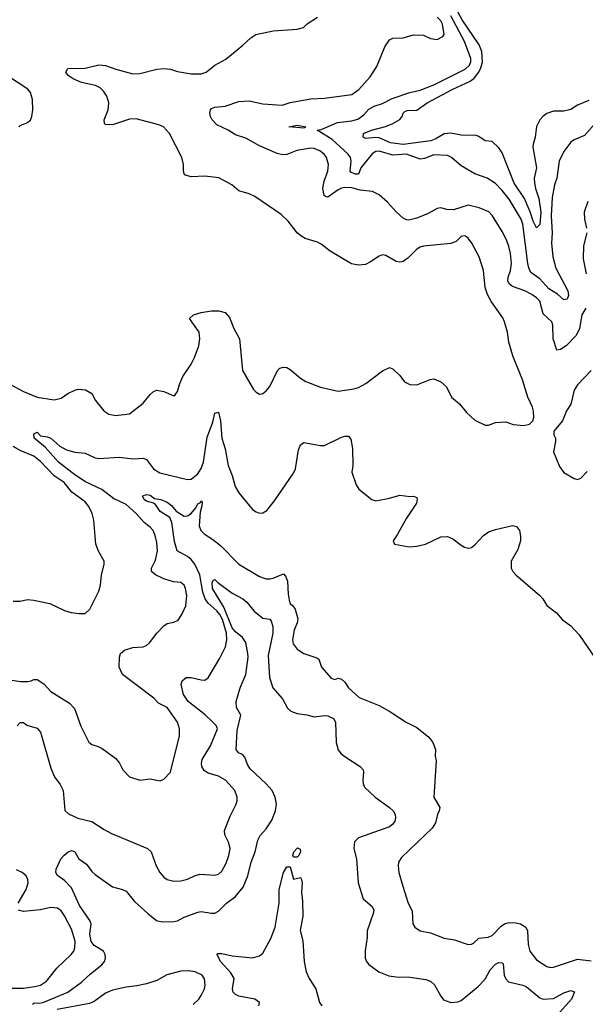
# Model space of a CAD drawing. Header units: inches. Extents: x 1173000 to 1307049, y 522583 to 678455.
# Tile 292 of 617: x 1256308 to 1259616, y 560359 to 566116. Entities that reach past the tile are written whole.
import ezdxf

# ---------------------------------------------------------------- set-up
doc = ezdxf.new("R2010")
doc.units = ezdxf.units.IN
doc.header["$MEASUREMENT"] = 0
doc.layers.add('B2556', color=7, linetype='Continuous')

msp = doc.modelspace()

# ---------------------------------------------------------------- linework, layer by layer
at = {"layer": 'B2556', "color": 5}
for points, elevation in [([(1259635.9, 565644.1), (1259570, 565615.6), (1259530, 565590.7), (1259490, 565580.9), (1259430, 565581), (1259390, 565566.8), (1259366.9, 565550), (1259350.2, 565530), (1259330, 565491.8), (1259321.6, 565430), (1259310, 565388), (1259308.7, 565370), (1259329.7, 565250), (1259317.2, 565190), (1259317.9, 565162.1), (1259323.6, 565130), (1259343.3, 565070), (1259355.7, 564990), (1259350, 564918), (1259330, 564899.2), (1259310, 564938), (1259293.6, 564993.6), (1259259.9, 565070), (1259199.6, 565159.6), (1259130, 565337.6), (1259110, 565367.6), (1259070, 565403.1), (1259030, 565408.3), (1258993.4, 565433.4), (1258978.2, 565438.2), (1258890, 565440.2), (1258830, 565453.2), (1258790, 565448.4), (1258740.8, 565419.2), (1258711.8, 565408.2), (1258550, 565385.8), (1258477.1, 565397.1), (1258410, 565424.9), (1258390, 565427.9), (1258330, 565421.5), (1258315.6, 565430), (1258318, 565450), (1258365.6, 565470), (1258447.3, 565492.7), (1258490, 565510.2), (1258530, 565532.2), (1258544.8, 565550), (1258550, 565570.3), (1258560.2, 565579.8), (1258574.3, 565585.7), (1258630, 565587.2), (1258690, 565631.1), (1258840.9, 565710), (1258943, 565757), (1258965.1, 565774.9), (1258993.2, 565810), (1259005.3, 565834.7), (1259013.5, 565870), (1259009.9, 565930), (1258995.5, 565970), (1258895.2, 566115.2), (1258833.1, 566233.1)], 820), ([(1256168.9, 564028.9), (1256330, 563942.9), (1256410, 563910.2), (1256510, 563894.6), (1256550, 563903.1), (1256589.8, 563930.2), (1256630, 563950.2), (1256650, 563955.8), (1256692.9, 563952.9), (1256730.2, 563930.2), (1256752.2, 563890), (1256799.5, 563830), (1256830, 563808.9), (1256870, 563801.7), (1256950, 563812.4), (1257030, 563874), (1257070, 563924.9), (1257090, 563943), (1257109.6, 563950.4), (1257150, 563943), (1257210, 563918), (1257217.2, 563922.8), (1257230, 563942), (1257243.7, 563990), (1257261.6, 564030), (1257310, 564103), (1257330, 564142), (1257354.8, 564210), (1257361.4, 564250), (1257358, 564290), (1257300.7, 564370), (1257325.2, 564390), (1257370, 564404), (1257430, 564414.2), (1257473.2, 564413.2), (1257510, 564403.7), (1257535.6, 564375.6), (1257560.3, 564310), (1257594.3, 564250), (1257610, 564066), (1257674.4, 563954.4), (1257690, 563938), (1257710, 563926), (1257730, 563931), (1257750, 563946), (1257770, 563971), (1257814.7, 564065.3), (1257830, 564078), (1257850, 564083.8), (1257870, 564082.4), (1257890, 564070.4), (1257950, 564020.3), (1257980.9, 564000.9), (1258067.3, 563967.3), (1258170, 563944.4), (1258262.2, 563957.8), (1258290, 563966), (1258333, 563990), (1258430, 564063.6), (1258470, 564083), (1258492.5, 564072.5), (1258530, 564036), (1258559.1, 563999.1), (1258590, 563982.8), (1258630, 563980.7), (1258707.7, 564012.3), (1258730, 564015.5), (1258770, 563999.5), (1258804.4, 563970), (1258833.4, 563910), (1258879.1, 563870), (1258919.9, 563819.9), (1258970, 563774.8), (1259030, 563744.7), (1259050, 563744.7), (1259090, 563761), (1259150, 563766), (1259194, 563750), (1259256.5, 563743.5), (1259290, 563751.3), (1259308.7, 563770), (1259315.3, 563790), (1259313.2, 563826.8), (1259306.6, 563850), (1259279.5, 563910), (1259248, 564010), (1259192.6, 564150), (1259168, 564230), (1259160.7, 564290), (1259142.4, 564350), (1259132.9, 564372.9), (1259066.8, 564466.8), (1259043.2, 564510), (1259030.6, 564550), (1259019.8, 564650), (1258994.2, 564730), (1258951.1, 564810), (1258930, 564838.9), (1258915.6, 564850), (1258910, 564853.3), (1258890, 564849.6), (1258860.3, 564819.7), (1258830, 564807.2), (1258670, 564792.3), (1258650, 564786.6), (1258630, 564773.9), (1258577.6, 564722.4), (1258550, 564702.7), (1258530, 564698.7), (1258510, 564702.9), (1258450, 564738.3), (1258430, 564740.7), (1258410, 564734.2), (1258360.2, 564699.8), (1258330, 564685.6), (1258290, 564681.2), (1258249.2, 564689.2), (1258123.5, 564763.5), (1258070, 564804.7), (1258050, 564815.1), (1257976.9, 564836.9), (1257952.6, 564852.6), (1257930, 564869.6), (1257878.2, 564938.2), (1257837.6, 564977.6), (1257683, 565083), (1257650, 565099), (1257590, 565116.4), (1257547.6, 565150), (1257472.2, 565192.2), (1257390, 565201.2), (1257310, 565198.2), (1257272.3, 565210), (1257266.3, 565230), (1257266, 565270), (1257255.6, 565310), (1257183.2, 565450), (1257149.7, 565490), (1257122.2, 565502.2), (1256990, 565536.8), (1256950, 565534.2), (1256850, 565501.4), (1256810, 565503.6), (1256803.6, 565510), (1256802.2, 565530), (1256824.7, 565590), (1256828.3, 565630), (1256817.1, 565670), (1256798.5, 565698.5), (1256778.3, 565718.3), (1256752.2, 565732.2), (1256670, 565749), (1256620.3, 565770), (1256591.9, 565790), (1256578, 565810), (1256590, 565831.4), (1256690, 565832.1), (1256770, 565852.7), (1256810, 565848.4), (1256870, 565826), (1256970, 565799.5), (1257010, 565801.1), (1257110, 565827.4), (1257150, 565831.5), (1257190, 565827.4), (1257230, 565813.4), (1257310, 565799.6), (1257370, 565798.9), (1257398, 565810), (1257450, 565850.4), (1257514.2, 565885.8), (1257613.4, 565966.6), (1257659, 566010), (1257689, 566030), (1257790, 566051.8), (1257930, 566061.6), (1257968, 566070), (1257990, 566091.3), (1258049.2, 566130.8)], 880), ([(1259618.3, 564430), (1259595.7, 564390), (1259581.9, 564310), (1259561.5, 564270), (1259504.6, 564210), (1259470, 564187.1), (1259450, 564184.5), (1259427.6, 564250), (1259426.3, 564330), (1259420.7, 564350), (1259370, 564396.4), (1259349.8, 564470), (1259330.9, 564490), (1259302, 564510), (1259262.4, 564530), (1259190, 564555.5), (1259170, 564571.1), (1259162.9, 564590), (1259164.3, 564610), (1259178, 564650), (1259183.2, 564690), (1259177.3, 564750), (1259168.1, 564790), (1259154.4, 564830), (1259130, 564876.9), (1259072.9, 564970), (1259052.3, 564992.3), (1258995.5, 565015.5), (1258930, 565031.6), (1258844.4, 565004.4), (1258806.2, 565006.2), (1258770, 565017), (1258750, 565011.8), (1258697.3, 564982.7), (1258630, 564955.1), (1258583.7, 564943.7), (1258570, 564945.2), (1258550, 564956), (1258510, 564992.3), (1258459.5, 565050), (1258410, 565091.6), (1258372.1, 565112.1), (1258299.6, 565119.6), (1258250, 565133.5), (1258210, 565135.5), (1258190, 565131.7), (1258170, 565121), (1258110, 565077.8), (1258100.6, 565080.6), (1258088.5, 565088.5), (1258081.4, 565130), (1258087.8, 565172.2), (1258110.5, 565230), (1258113.2, 565270), (1258101.5, 565310), (1258087.8, 565330), (1258063.5, 565350), (1258030, 565364.1), (1258010, 565364.7), (1257929, 565351), (1257870, 565328.9), (1257846.6, 565326.6), (1257813.3, 565333.3), (1257710, 565379.7), (1257630, 565423.9), (1257570, 565443.1), (1257527.1, 565470), (1257461.5, 565501.5), (1257434.1, 565530), (1257423.1, 565550), (1257420.1, 565570), (1257424.2, 565590), (1257430, 565597.3), (1257450, 565605.7), (1257510, 565610.3), (1257590, 565638.2), (1257650, 565642.1), (1257730, 565623.5), (1257843.3, 565616.7), (1257890, 565631.3), (1258010, 565652.9), (1258090, 565656.6), (1258250, 565679.8), (1258292, 565708), (1258358, 565782), (1258396.9, 565843.1), (1258442.3, 565957.7), (1258470, 565998.8), (1258490, 566007.7), (1258550, 566010.5), (1258610, 566027.3), (1258670, 566026), (1258710, 566006), (1258750, 566001), (1258782, 566018), (1258791.2, 566028.8), (1258780.9, 566090), (1258771.3, 566110), (1258750, 566131.8)], 860), ([(1259670, 565505.4), (1259610, 565439.7), (1259550, 565413.1), (1259530, 565399.7), (1259490, 565345.1), (1259463.2, 565290), (1259448.8, 565190), (1259436.3, 565150), (1259422.6, 565077.4), (1259416.7, 564970), (1259421.7, 564870), (1259418.7, 564810), (1259425.2, 564730), (1259444, 564664), (1259512.9, 564530), (1259516.6, 564503.4), (1259510, 564482), (1259490, 564479), (1259452.4, 564512.4), (1259402.3, 564542.3), (1259350, 564602), (1259297.9, 564637.9), (1259284.6, 564664.6), (1259279.1, 564690), (1259250, 564920.9), (1259241.1, 564950), (1259170, 565066.3), (1259130, 565117), (1259090, 565158.4), (1259041.3, 565190), (1258970, 565215.7), (1258890, 565261.7), (1258833.5, 565310), (1258810, 565321.8), (1258730, 565327), (1258675.9, 565304.1), (1258650, 565300.7), (1258570, 565329.2), (1258490, 565323.5), (1258410, 565347.7), (1258390, 565344.9), (1258368.5, 565331.5), (1258302.9, 565250), (1258290, 565213), (1258270, 565212.7), (1258244.2, 565224.2), (1258239.7, 565230), (1258246.2, 565290), (1258242, 565310), (1258227.9, 565330), (1258134.9, 565414.9), (1258048, 565470), (1258070, 565474.1), (1258165.8, 565514.2), (1258250, 565525.3), (1258284.7, 565535.3), (1258320.7, 565559.3), (1258350, 565593.8), (1258380.5, 565610), (1258430, 565626.3), (1258485.5, 565654.5), (1258590, 565689.6), (1258650, 565704.3), (1258730, 565736.3), (1258913, 565827), (1258939.2, 565850), (1258946.5, 565870), (1258945.4, 565890), (1258909, 565989), (1258830, 566138.7)], 840), ([(1256302, 565490), (1256310, 565498), (1256350, 565514), (1256371.5, 565528.5), (1256379.6, 565550), (1256385.6, 565590), (1256382.9, 565650), (1256371.8, 565690), (1256355.6, 565710), (1256230, 565792.2)], 920), ([(1259630, 565053.2), (1259608.7, 564990), (1259610.4, 564950), (1259622.8, 564897.2)], 860), ([(1259624, 564870), (1259605.8, 564794.2), (1259602.8, 564717.2), (1259620.3, 564630)], 860), ([(1259650, 564065.6), (1259570, 563982), (1259550.4, 563950), (1259531.6, 563868.4), (1259504.9, 563830), (1259482, 563770), (1259431.3, 563710), (1259431.3, 563690), (1259441, 563670), (1259442, 563650), (1259430.4, 563590), (1259464.8, 563504.8), (1259490, 563468.2), (1259550, 563433), (1259570, 563428.5), (1259590, 563435.5), (1259626.3, 563473.7)], 880), ([(1256250, 562256.8), (1256312.2, 562247.8), (1256353.6, 562246.4), (1256375.3, 562250), (1256390, 562258.8), (1256410, 562258.8), (1256450, 562232.4), (1256490, 562188.7), (1256599.4, 562119.4), (1256628.2, 562088.2), (1256665.9, 561985.9), (1256713, 561893), (1256730, 561878.9), (1256767.5, 561867.5), (1256790, 561854.4), (1256870, 561797.3), (1256890.7, 561770), (1256910.7, 561730), (1256950, 561688.7), (1257010, 561670.6), (1257070, 561678), (1257130, 561666), (1257150, 561675.5), (1257190, 561717.3), (1257242, 561930), (1257242.7, 561970), (1257231, 562010), (1257170, 562094.7), (1257120.6, 562120.6), (1257091.5, 562150), (1256908.6, 562288.6), (1256889.6, 562330), (1256892, 562390), (1256898, 562410), (1256921.2, 562430), (1256970, 562445), (1257030, 562450.2), (1257050, 562456.9), (1257067.9, 562472.1), (1257109.8, 562530), (1257150, 562572.2), (1257170, 562586), (1257210, 562593.4), (1257234.2, 562605.8), (1257257.5, 562642.5), (1257279, 562690), (1257286, 562750), (1257278.4, 562790), (1257269.6, 562809.6), (1257250, 562826), (1257208, 562830), (1257150, 562847.9), (1257102.9, 562870), (1257079.7, 562890), (1257078, 562910), (1257102.9, 562957.1), (1257114.8, 563010), (1257110, 563059), (1257100.2, 563100.2), (1257088.9, 563128.9), (1257071.2, 563150), (1257036.4, 563176.4), (1256988.2, 563230), (1256930, 563281.8), (1256856.9, 563316.9), (1256787.8, 563370), (1256693.7, 563413.7), (1256630, 563454.8), (1256534.7, 563530), (1256457.1, 563617.1), (1256392.6, 563670), (1256390, 563694.9), (1256410, 563703.8), (1256430, 563683.7), (1256470, 563677.1), (1256490, 563668.8), (1256543.3, 563623.3), (1256581.2, 563601.2), (1256630, 563587.4), (1256690, 563582), (1256750, 563554.5), (1256770.2, 563550.2), (1256890, 563558), (1256971.8, 563548.2), (1257030, 563553.4), (1257050, 563544.4), (1257091, 563491), (1257126.6, 563466.6), (1257290, 563427.8), (1257310, 563429.1), (1257350, 563461.8), (1257370, 563492), (1257382.5, 563530), (1257404.7, 563675.3), (1257436.5, 563763.5), (1257450, 563816), (1257470, 563822), (1257483.1, 563770), (1257490.2, 563670), (1257510, 563606.8), (1257527, 563510), (1257550.7, 563450.7), (1257567.9, 563387.9), (1257590, 563350.3), (1257670, 563253.4), (1257690, 563238), (1257710, 563230.6), (1257730, 563233.4), (1257753, 563247), (1257797.1, 563302.9), (1257910, 563465.5), (1257921.1, 563490), (1257938.5, 563601.5), (1257950, 563630.7), (1257970, 563643.8), (1258066.6, 563626.6), (1258090, 563627.6), (1258190, 563676), (1258210, 563682), (1258230, 563680.5), (1258243.7, 563663.7), (1258254.6, 563610), (1258256.9, 563510), (1258250.3, 563470), (1258275.8, 563395.8), (1258291.6, 563371.6), (1258367.3, 563310), (1258390, 563302.6), (1258470, 563317.8), (1258530, 563336.5), (1258590, 563328), (1258610.7, 563330.7), (1258630, 563322), (1258633.2, 563313.2), (1258628.2, 563290), (1258570, 563202.7), (1258516.1, 563103.9), (1258492.8, 563070), (1258499.5, 563050), (1258586, 563034), (1258630, 563037.4), (1258680.9, 563050), (1258770, 563092.8), (1258810, 563095.3), (1258840.7, 563080.7), (1258890, 563043.1), (1258910, 563032.2), (1258932.9, 563027.1), (1258950, 563030.4), (1258970, 563046), (1259019.6, 563100.4), (1259050, 563121.7), (1259090, 563135.3), (1259190, 563158.4), (1259213.3, 563153.3), (1259230.2, 563130.2), (1259236.5, 563096.5), (1259235.8, 563070), (1259221, 563019), (1259182.6, 562950), (1259181.3, 562910), (1259192.2, 562890), (1259208.8, 562870), (1259350.3, 562750.3), (1259367.7, 562730), (1259390.5, 562690.5), (1259448, 562648), (1259480.7, 562610), (1259530, 562572.7), (1259579.4, 562519.4), (1259676.6, 562376.6)], 860), ([(1256270, 562716.3), (1256310, 562716.3), (1256354, 562726), (1256390, 562723.1), (1256483.4, 562703.4), (1256570, 562661.7), (1256609.6, 562650.4), (1256656.3, 562643.7), (1256690, 562644.9), (1256718, 562670), (1256770, 562774.8), (1256780.5, 562810), (1256787, 562870), (1256802.9, 562930), (1256801.6, 562950), (1256768.8, 563008.8), (1256753.7, 563050), (1256741.7, 563190), (1256732.2, 563230), (1256712.4, 563270), (1256690, 563297.4), (1256613.3, 563353.3), (1256567.8, 563410), (1256509.9, 563449.9), (1256430, 563532.9), (1256390, 563563.8), (1256315.3, 563595.3), (1256270, 563620.3)], 880), ([(1256292.9, 561987.1), (1256310, 562007.4), (1256330, 562006.3), (1256350, 561991.8), (1256410, 561974.4), (1256430, 561950.7), (1256490, 561740.5), (1256511.6, 561690), (1256544.8, 561644.8), (1256563.1, 561610), (1256572.8, 561492.8), (1256594, 561474), (1256647.7, 561447.7), (1256730, 561427.8), (1256801, 561381), (1256840.7, 561360.7), (1257054.9, 561270), (1257076.9, 561250), (1257105.3, 561170), (1257127.2, 561130), (1257150, 561103.1), (1257170.8, 561090), (1257210, 561080.3), (1257250, 561080.9), (1257289.8, 561090.2), (1257329.8, 561110.2), (1257360.5, 561119.5), (1257450, 561113.6), (1257470, 561120.2), (1257490, 561137.2), (1257515, 561185), (1257530.9, 561230), (1257538.3, 561270), (1257530, 561306.9), (1257506.8, 561350), (1257505.2, 561374.8), (1257539.6, 561460.4), (1257573.6, 561530), (1257580.7, 561550), (1257580.7, 561570), (1257565.6, 561610), (1257512.4, 561670), (1257470, 561693.8), (1257409.6, 561710), (1257386.7, 561726.7), (1257372.9, 561750), (1257370.8, 561770), (1257375.5, 561790), (1257424.4, 561870), (1257464.1, 561970), (1257456.3, 561990), (1257437.1, 562010), (1257391.7, 562051.7), (1257292.3, 562130), (1257266, 562170), (1257251.5, 562230), (1257257.6, 562250), (1257281.2, 562270), (1257309.9, 562270.1), (1257370, 562255.7), (1257390, 562255.4), (1257411.1, 562268.9), (1257477.7, 562382.3), (1257511.3, 562448.7), (1257519.9, 562490), (1257517.2, 562530), (1257493.2, 562610), (1257478.7, 562638.7), (1257460.7, 562660.7), (1257410, 562704.6), (1257393.1, 562730), (1257378.4, 562770), (1257360.9, 562870), (1257332, 562932), (1257310, 562960.9), (1257290, 562977.7), (1257228.8, 563010), (1257214.1, 563065.9), (1257197.2, 563177.2), (1257185.2, 563205.2), (1257130, 563240.2), (1257101.4, 563281.4), (1257090, 563289.8), (1257050, 563300.7), (1257035.1, 563310), (1257025.4, 563330), (1257027.5, 563332.5), (1257050, 563339.8), (1257070, 563335.5), (1257096.9, 563316.9), (1257133, 563310), (1257170, 563296.1), (1257195.7, 563275.7), (1257223, 563243), (1257270, 563212.9), (1257290, 563214.5), (1257310.4, 563229.6), (1257337.7, 563262.3), (1257350, 563284.9), (1257365.7, 563294.3), (1257370, 563304), (1257374.4, 563294.4), (1257373.8, 563273.8), (1257364, 563236), (1257357.1, 563157.1), (1257366.3, 563130), (1257386.8, 563110), (1257437.8, 563077.8), (1257482.1, 563042.1), (1257590, 562932.3), (1257710, 562861.1), (1257750, 562846.4), (1257770, 562846.4), (1257790, 562850.3), (1257850, 562876.4), (1257862.6, 562862.6), (1257873.3, 562833.3), (1257877, 562757), (1257883.1, 562723.1), (1257890, 562702.8), (1257906, 562690), (1257918.8, 562670), (1257933.7, 562613.7), (1257930.7, 562590), (1257912.3, 562547.7), (1257902.4, 562490), (1257907.4, 562467.4), (1257930, 562436.3), (1257970.3, 562410.3), (1258045.5, 562385.5), (1258057.5, 562377.5), (1258072.7, 562330), (1258130, 562267.3), (1258150, 562258.8), (1258170, 562266.8), (1258190, 562260.7), (1258210, 562242.8), (1258230.8, 562210), (1258292.7, 562152.7), (1258410, 562106), (1258471.9, 562071.9), (1258568.7, 562008.7), (1258630, 561977.1), (1258700.9, 561920.9), (1258724.9, 561890), (1258739.1, 561850), (1258737.3, 561810), (1258742.9, 561782.9), (1258730.6, 561570), (1258764.9, 561510), (1258760.7, 561490), (1258750.4, 561469.6), (1258738.7, 561421.3), (1258719.3, 561390), (1258541.6, 561218.4), (1258523.7, 561190), (1258520.4, 561170), (1258526, 561130), (1258548.5, 561050), (1258577.5, 560957.5), (1258603.1, 560903.1), (1258606.7, 560830), (1258618, 560810), (1258650, 560788.5), (1258710, 560776.5), (1258790, 560747), (1258850, 560737.1), (1258931.3, 560708.7), (1258950, 560710.6), (1258962.5, 560717.5), (1258993.1, 560746.9), (1259047, 560753), (1259070, 560761.5), (1259122.9, 560817.1), (1259143.5, 560830), (1259170, 560837.1), (1259210, 560836), (1259235.8, 560830), (1259267.4, 560810), (1259277.9, 560790), (1259280.5, 560710), (1259291.3, 560670), (1259330, 560619.1), (1259390, 560579.7), (1259410, 560574.9), (1259430, 560576.5), (1259570, 560622.6), (1259650, 560614.6)], 840), ([(1256382.2, 560357.8), (1256392.8, 560367.2), (1256426.7, 560366.7), (1256450, 560372.5), (1256589.9, 560430), (1256670, 560488.6), (1256721.5, 560538.5), (1256789.1, 560590), (1256804.2, 560610), (1256810.2, 560629.8), (1256807.6, 560650), (1256797.3, 560670), (1256743.6, 560703.6), (1256725.8, 560725.8), (1256718.4, 560770), (1256725.5, 560830), (1256717.9, 560850), (1256657.6, 560937.6), (1256610, 561039.9), (1256570, 561083.8), (1256530, 561113.3), (1256519.9, 561130), (1256521.4, 561150), (1256548.9, 561210), (1256568.3, 561231.7), (1256590, 561249.2), (1256610, 561257.9), (1256630, 561251.8), (1256654.8, 561210), (1256699.1, 561179.1), (1256730, 561135.7), (1256750, 561119.1), (1256850, 561046.4), (1256910, 561031.5), (1256930, 561020.3), (1256980, 560960), (1257057.4, 560890), (1257108.5, 560850), (1257141.5, 560841.5), (1257210, 560842.7), (1257230, 560847.8), (1257270, 560868.2), (1257350, 560898.7), (1257370, 560902), (1257430, 560891.7), (1257450, 560893.1), (1257470, 560903.6), (1257516.4, 560950), (1257570.4, 560989.6), (1257615.2, 561044.8), (1257642.7, 561110), (1257662.4, 561190), (1257685.7, 561250), (1257700.8, 561319.2), (1257714.5, 561345.5), (1257750, 561386), (1257783, 561437), (1257804.4, 561490), (1257809.9, 561530), (1257802.7, 561570), (1257784.2, 561610), (1257750, 561648.9), (1257656.3, 561736.3), (1257640.9, 561760.9), (1257625, 561805), (1257610, 561819.8), (1257587.3, 561830), (1257574.2, 561850), (1257580.3, 561959.7), (1257600.5, 562050), (1257575.6, 562095.6), (1257573.2, 562130), (1257597.6, 562210), (1257630, 562286.9), (1257643.1, 562390), (1257642.1, 562410), (1257630, 562474), (1257610, 562504.3), (1257570, 562536.6), (1257550, 562561.3), (1257501.8, 562681.8), (1257434.9, 562790), (1257433.7, 562826.3), (1257441, 562839), (1257450, 562843.1), (1257465.8, 562825.8), (1257550, 562764), (1257613.4, 562730), (1257636.3, 562710), (1257678.8, 562658.8), (1257730, 562617.6), (1257770, 562611.1), (1257779.2, 562599.2), (1257788.4, 562568.4), (1257789.1, 562530), (1257761.8, 562398.2), (1257768, 562270), (1257789, 562209), (1257845.5, 562145.5), (1257874.6, 562090), (1257893.5, 562073.5), (1257930, 562059.9), (1257987.2, 562052.8), (1258030, 562039.5), (1258090, 562047.6), (1258110, 562045.5), (1258142.9, 562030), (1258154.8, 562010), (1258159.4, 561890), (1258170, 561848.2), (1258186.1, 561826.1), (1258208.5, 561808.5), (1258299.3, 561750), (1258316.3, 561730), (1258318.8, 561718.8), (1258314.4, 561670), (1258316.4, 561650), (1258324.9, 561630), (1258387.4, 561570), (1258470, 561509.5), (1258491.2, 561490), (1258503.5, 561470), (1258506.6, 561450), (1258500.9, 561430), (1258487.2, 561410), (1258470, 561396.8), (1258290, 561332.9), (1258265.3, 561310), (1258261.7, 561270), (1258278, 561210), (1258286.5, 561070), (1258316.3, 560976.3), (1258370, 560931.8), (1258378.2, 560910), (1258375.6, 560890), (1258340.9, 560790), (1258339.6, 560750), (1258327.4, 560672.6), (1258328.4, 560630), (1258336.1, 560610), (1258350, 560593.1), (1258409, 560549), (1258466.4, 560526.4), (1258510, 560520.1), (1258590, 560518.2), (1258683.8, 560503.8), (1258710, 560494.6), (1258732.8, 560472.8), (1258770, 560406.4), (1258786.2, 560386.2), (1258830, 560370.3), (1258870, 560373.7), (1258890, 560382), (1258990, 560464), (1259030, 560506.7), (1259058.3, 560561.7), (1259090, 560593.4), (1259110, 560603.2), (1259130, 560602.4), (1259135.4, 560595.4), (1259141.9, 560530), (1259150, 560507.8), (1259166.7, 560490), (1259250, 560472.3), (1259270, 560463.1), (1259350, 560398), (1259368.4, 560390), (1259430, 560393), (1259490, 560426.3), (1259530, 560439.3), (1259551.6, 560431.6), (1259534.1, 560390), (1259465.7, 560314.3)], 820), ([(1256299.8, 560950), (1256345.4, 561030), (1256358.3, 561070), (1256356.4, 561090), (1256345.1, 561110), (1256322.4, 561130), (1256290, 561145)], 840), ([(1257707.4, 560350), (1257709.7, 560369.7), (1257682.7, 560390), (1257590, 560406.2), (1257570, 560415.9), (1257557.1, 560430), (1257551.7, 560450), (1257561.7, 560510), (1257542.9, 560542.9), (1257483.2, 560610), (1257462, 560650), (1257464.1, 560655.9), (1257490, 560657.5), (1257550, 560642), (1257670, 560630.4), (1257710, 560643.1), (1257730, 560658), (1257776.7, 560743.3), (1257802.8, 560810), (1257825.4, 560950), (1257825.7, 561030), (1257850, 561130.5), (1257870, 561163.8), (1257890, 561164), (1257910, 561091), (1257950, 561101), (1257956.3, 561090), (1257959.5, 561070), (1257955.1, 561015.1), (1257962.5, 560962.5), (1257964.3, 560875.7), (1257949.1, 560790.9), (1257963.8, 560730), (1257971.6, 560610), (1257983, 560550), (1258000.7, 560510), (1258040.7, 560450), (1258062.1, 560370), (1258074, 560350)], 780), ([(1256230, 560454.4), (1256330, 560454.6), (1256397, 560463), (1256429, 560471), (1256465.2, 560494.8), (1256525.4, 560570), (1256609.7, 560650), (1256624, 560670), (1256631.1, 560690), (1256632.1, 560727.9), (1256610, 560798.4), (1256570, 560876.9), (1256550, 560906), (1256530, 560921.3), (1256490, 560926), (1256428.6, 560911.4), (1256330, 560902.8), (1256300.7, 560910)], 840), ([(1257322.1, 560357.9), (1257354.7, 560390), (1257370, 560411.5), (1257387.8, 560450), (1257391.9, 560471.9), (1257389.2, 560509.2), (1257374.8, 560530), (1257334.7, 560550), (1257295.3, 560555.3), (1257250, 560552.4), (1257167.9, 560532.1), (1257110, 560498), (1257050, 560478.3), (1256993.4, 560466.6), (1256930, 560460.4), (1256850, 560442.1), (1256810, 560424.9), (1256743.8, 560376.2), (1256715.4, 560364.6), (1256526.6, 560330)], 820)]:
    msp.add_lwpolyline(points, dxfattribs=dict(at, elevation=elevation))
for points, elevation in [([(1257970, 565481.6), (1257882.7, 565490), (1257930, 565498.9), (1257982, 565490)], 840), ([(1257910, 561219.3), (1257906.2, 561230), (1257911.6, 561250), (1257933.4, 561273.4), (1257947.5, 561267.5), (1257950.3, 561250), (1257940.5, 561230), (1257930, 561220.7)], 780)]:
    msp.add_lwpolyline(points, close=True, dxfattribs=dict(at, elevation=elevation))

doc.saveas('drawing.dxf')
